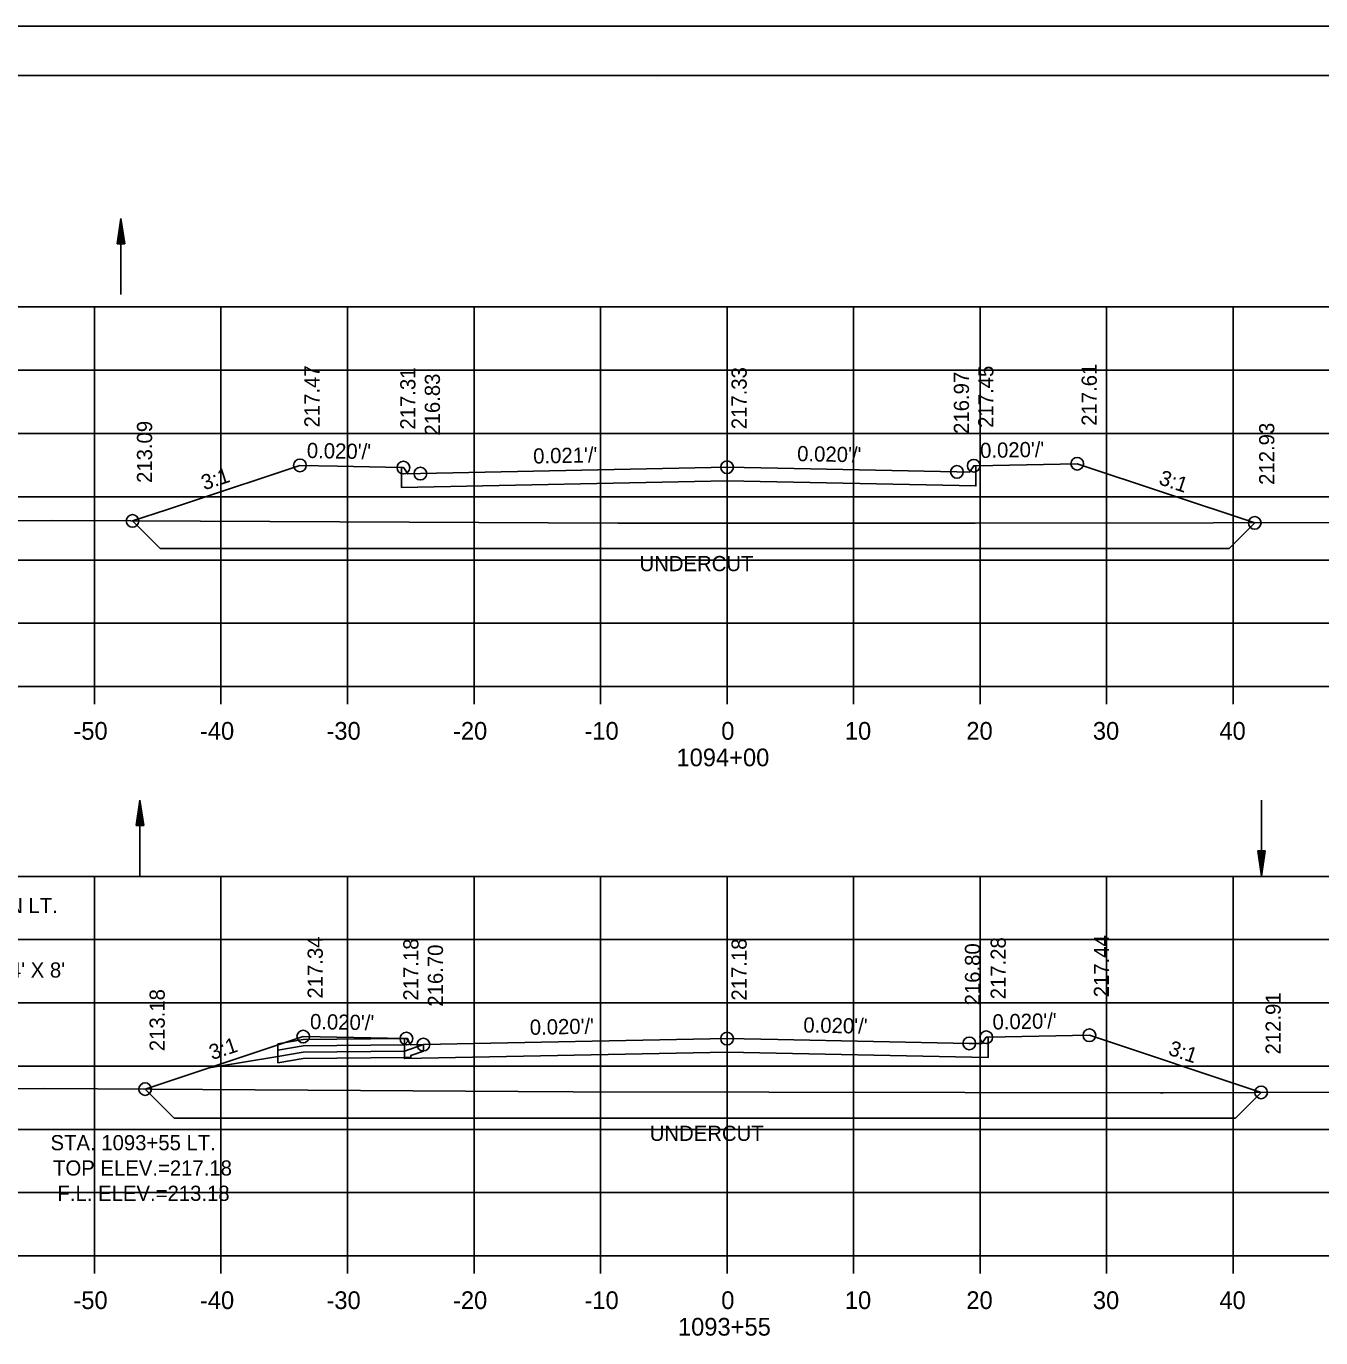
# Model space of a CAD drawing. Extents: x 1386544 to 1388153, y 379785 to 390999.
# Drawn here: x 1387304.3 to 1387406.6, y 390681.9 to 390785.6 of the extents above; entities that cross this region are included whole.
import ezdxf

# ---------------------------------------------------------------- set-up
doc = ezdxf.new("R2010")
doc.units = 0
for name, color, linetype in [('R_Alt Surface', 7, 'Continuous'), ('R_Axis', 7, 'Continuous'), ('R_Axis Annot', 7, 'Continuous'), ('R_Border', 7, 'Continuous'), ('R_Dimension', 7, 'Continuous'), ('R_Exist Surface', 7, 'Continuous'), ('R_Fin Surface', 7, 'Continuous'), ('R_Grid', 7, 'Continuous'), ('R_No Plot', 7, 'Continuous'), ('R_Water', 7, 'Continuous'), ('R_Water Annot', 7, 'Continuous'), ('R_Xsect Elev', 7, 'Continuous'), ('R_Xsect Slope', 7, 'Continuous')]:
    doc.layers.add(name, color=color, linetype=linetype)

msp = doc.modelspace()

# ---------------------------------------------------------------- linework, layer by layer
at = {"layer": 'R_Alt Surface'}
for points in [[(1387333.94, 390750.72), (1387333.94, 390749.15), (1387359.68, 390749.66), (1387379.35, 390749.27), (1387379.35, 390750.86)], [(1387334.18, 390705.59), (1387334.18, 390704), (1387359.68, 390704.51), (1387380.32, 390704.1), (1387380.32, 390705.69)]]:
    msp.add_lwpolyline(points, dxfattribs=at)
at = {"layer": 'R_Axis'}
for p, q in [((1387209.68, 390733.41), (1387509.68, 390733.41)), ((1387309.68, 390732.01), (1387309.68, 390733.41)), ((1387319.68, 390732.01), (1387319.68, 390733.41)), ((1387329.68, 390732.01), (1387329.68, 390733.41)), ((1387339.68, 390732.01), (1387339.68, 390733.41)), ((1387349.68, 390732.01), (1387349.68, 390733.41)), ((1387359.68, 390732.01), (1387359.68, 390733.41)), ((1387369.68, 390732.01), (1387369.68, 390733.41)), ((1387379.68, 390732.01), (1387379.68, 390733.41)), ((1387389.68, 390732.01), (1387389.68, 390733.41)), ((1387399.68, 390732.01), (1387399.68, 390733.41)), ((1387209.68, 390688.41), (1387509.68, 390688.41)), ((1387309.68, 390687.01), (1387309.68, 390688.41)), ((1387319.68, 390687.01), (1387319.68, 390688.41)), ((1387329.68, 390687.01), (1387329.68, 390688.41)), ((1387339.68, 390687.01), (1387339.68, 390688.41)), ((1387349.68, 390687.01), (1387349.68, 390688.41)), ((1387359.68, 390687.01), (1387359.68, 390688.41)), ((1387369.68, 390687.01), (1387369.68, 390688.41)), ((1387379.68, 390687.01), (1387379.68, 390688.41)), ((1387389.68, 390687.01), (1387389.68, 390688.41)), ((1387399.68, 390687.01), (1387399.68, 390688.41))]:
    msp.add_line(p, q, dxfattribs=at)
at = {"layer": 'R_Border'}
for p, q in [((1387201.68, 390781.71), (1387517.86, 390781.71)), ((1387354.2, 390781.45), (1387354.2, 390781.45)), ((1387354.2, 390781.45), (1387354.2, 390781.45))]:
    msp.add_line(p, q, dxfattribs=at)
at = {"layer": 'R_Dimension'}
for p, q in [((1387312.69, 390746.5), (1387314.87, 390744.33)), ((1387401.38, 390746.35), (1387399.36, 390744.33)), ((1387399.36, 390744.33), (1387314.87, 390744.33)), ((1387313.69, 390701.59), (1387315.98, 390699.3)), ((1387401.89, 390701.33), (1387399.86, 390699.3)), ((1387399.86, 390699.3), (1387315.98, 390699.3))]:
    msp.add_line(p, q, dxfattribs=at)
at = {"layer": 'R_Exist Surface'}
for points in [[(1387209.68, 390746.66), (1387219.13, 390746.62), (1387254.79, 390746.47), (1387254.84, 390746.47), (1387254.9, 390746.47), (1387306.36, 390746.53), (1387312.57, 390746.5), (1387351.05, 390746.33), (1387379.3, 390746.33), (1387398.1, 390746.34), (1387420.23, 390746.37), (1387445.11, 390746.37), (1387461.35, 390746.29), (1387492.49, 390746.24), (1387502.85, 390746.24), (1387509.68, 390746.25)], [(1387209.68, 390701.69), (1387214.83, 390701.64), (1387225.87, 390701.6), (1387253.17, 390701.49), (1387291.86, 390701.61), (1387305.75, 390701.64), (1387343.16, 390701.4), (1387347.51, 390701.38), (1387393.94, 390701.3), (1387394.14, 390701.3), (1387437.33, 390701.47), (1387438.85, 390701.47), (1387486.18, 390701.08), (1387489.34, 390701.06), (1387492.61, 390701.07), (1387509.68, 390701.1)]]:
    msp.add_lwpolyline(points, dxfattribs=at)
at = {"layer": 'R_Fin Surface'}
for points in [[(1387312.7, 390746.5), (1387315.45, 390747.41), (1387320.2, 390748.99), (1387322.9, 390749.89), (1387325.92, 390750.89), (1387328.89, 390750.83), (1387333.94, 390750.72), (1387333.95, 390750.72), (1387334.1, 390750.72), (1387334.13, 390750.69), (1387334.44, 390750.22), (1387335.44, 390750.24), (1387359.68, 390750.75), (1387363.68, 390750.67), (1387377.85, 390750.38), (1387378.85, 390750.36), (1387379.18, 390750.86), (1387379.35, 390750.86), (1387387.35, 390751.02), (1387401.38, 390746.35)], [(1387313.69, 390701.59), (1387326.18, 390705.75), (1387334.18, 390705.59), (1387334.34, 390705.59), (1387334.68, 390705.09), (1387335.68, 390705.11), (1387359.68, 390705.59), (1387363.68, 390705.51), (1387378.82, 390705.21), (1387379.82, 390705.19), (1387380.16, 390705.69), (1387380.32, 390705.69), (1387388.32, 390705.85), (1387401.89, 390701.33)]]:
    msp.add_lwpolyline(points, dxfattribs=at)
at = {"layer": 'R_Grid'}
for p, q in [((1387209.68, 390763.41), (1387509.68, 390763.41)), ((1387309.68, 390733.41), (1387309.68, 390763.41)), ((1387319.68, 390733.41), (1387319.68, 390763.41)), ((1387329.68, 390733.41), (1387329.68, 390763.41)), ((1387339.68, 390733.41), (1387339.68, 390763.41)), ((1387349.68, 390733.41), (1387349.68, 390763.41)), ((1387359.68, 390733.41), (1387359.68, 390763.41)), ((1387369.68, 390733.41), (1387369.68, 390763.41)), ((1387379.68, 390733.41), (1387379.68, 390763.41)), ((1387389.68, 390733.41), (1387389.68, 390763.41)), ((1387399.68, 390733.41), (1387399.68, 390763.41)), ((1387209.68, 390758.41), (1387509.68, 390758.41)), ((1387209.68, 390753.41), (1387509.68, 390753.41)), ((1387209.68, 390748.41), (1387509.68, 390748.41)), ((1387209.68, 390743.41), (1387509.68, 390743.41)), ((1387209.68, 390738.41), (1387509.68, 390738.41)), ((1387209.68, 390733.41), (1387509.68, 390733.41)), ((1387209.68, 390718.41), (1387509.68, 390718.41)), ((1387309.68, 390688.41), (1387309.68, 390718.41)), ((1387319.68, 390688.41), (1387319.68, 390718.41)), ((1387329.68, 390688.41), (1387329.68, 390718.41)), ((1387339.68, 390688.41), (1387339.68, 390718.41)), ((1387349.68, 390688.41), (1387349.68, 390718.41)), ((1387359.68, 390688.41), (1387359.68, 390718.41)), ((1387369.68, 390688.41), (1387369.68, 390718.41)), ((1387379.68, 390688.41), (1387379.68, 390718.41)), ((1387389.68, 390688.41), (1387389.68, 390718.41)), ((1387399.68, 390688.41), (1387399.68, 390718.41)), ((1387209.68, 390713.41), (1387509.68, 390713.41)), ((1387209.68, 390708.41), (1387509.68, 390708.41)), ((1387209.68, 390703.41), (1387509.68, 390703.41)), ((1387209.68, 390698.41), (1387509.68, 390698.41)), ((1387209.68, 390693.41), (1387509.68, 390693.41)), ((1387209.68, 390688.41), (1387509.68, 390688.41))]:
    msp.add_line(p, q, dxfattribs=at)
at = {"layer": 'R_No Plot'}
msp.add_line((1387189.28, 390785.6), (1387522.61, 390785.6), dxfattribs=at)
for points in [[(1387189.27, 390785.6), (1387522.61, 390785.6), (1387522.61, 390572.26), (1387189.27, 390572.26)], [(1387435.6, 390781.71), (1387455.22, 390781.71), (1387455.22, 390771.83), (1387471.33, 390771.83), (1387494.53, 390771.83), (1387494.53, 390747.49), (1387517.86, 390747.49), (1387517.86, 390576.25), (1387201.68, 390576.25), (1387201.68, 390781.71)]]:
    msp.add_lwpolyline(points, close=True, dxfattribs=at)
for centre in [(1387325.92, 390750.89), (1387334.1, 390750.72), (1387359.68, 390750.75), (1387379.18, 390750.86), (1387387.35, 390751.02), (1387335.44, 390750.24), (1387377.85, 390750.38), (1387312.69, 390746.5), (1387401.38, 390746.35), (1387326.18, 390705.75), (1387334.34, 390705.59), (1387335.68, 390705.11), (1387359.68, 390705.59), (1387378.82, 390705.21), (1387380.16, 390705.69), (1387388.32, 390705.85), (1387313.69, 390701.59), (1387401.89, 390701.33)]:
    msp.add_circle(centre, 0.5, dxfattribs=at)
at = {"layer": 'R_Water'}
for p, q in [((1387311.48, 390768.41), (1387311.78, 390770.41)), ((1387311.48, 390768.41), (1387311.78, 390770.41)), ((1387311.53, 390768.41), (1387311.78, 390770.08)), ((1387311.53, 390768.41), (1387311.78, 390770.08)), ((1387311.78, 390764.41), (1387311.78, 390770.41)), ((1387312.08, 390768.41), (1387311.78, 390770.41)), ((1387312.08, 390768.41), (1387311.78, 390770.41)), ((1387312.03, 390768.41), (1387311.78, 390770.08)), ((1387312.03, 390768.41), (1387311.78, 390770.08)), ((1387311.58, 390768.41), (1387311.78, 390769.73)), ((1387311.58, 390768.41), (1387311.78, 390769.73)), ((1387311.63, 390768.41), (1387311.78, 390769.4)), ((1387311.63, 390768.41), (1387311.78, 390769.4)), ((1387311.68, 390768.41), (1387311.78, 390769.06)), ((1387311.68, 390768.41), (1387311.78, 390769.06)), ((1387311.98, 390768.41), (1387311.78, 390769.73)), ((1387311.98, 390768.41), (1387311.78, 390769.73)), ((1387311.93, 390768.41), (1387311.78, 390769.4)), ((1387311.93, 390768.41), (1387311.78, 390769.4)), ((1387311.88, 390768.41), (1387311.78, 390769.06)), ((1387311.88, 390768.41), (1387311.78, 390769.06)), ((1387311.48, 390768.41), (1387312.08, 390768.41)), ((1387311.48, 390768.41), (1387312.08, 390768.41)), ((1387311.73, 390768.41), (1387311.78, 390768.73)), ((1387311.73, 390768.41), (1387311.78, 390768.73)), ((1387311.83, 390768.41), (1387311.78, 390768.73)), ((1387311.83, 390768.41), (1387311.78, 390768.73)), ((1387312.98, 390722.42), (1387313.28, 390724.42)), ((1387312.98, 390722.42), (1387313.28, 390724.42)), ((1387313.28, 390718.42), (1387313.28, 390724.42)), ((1387313.58, 390722.42), (1387313.28, 390724.42)), ((1387313.58, 390722.42), (1387313.28, 390724.42)), ((1387401.92, 390724.42), (1387401.92, 390718.42)), ((1387313.03, 390722.42), (1387313.28, 390724.08)), ((1387313.03, 390722.42), (1387313.28, 390724.08)), ((1387313.08, 390722.42), (1387313.28, 390723.74)), ((1387313.08, 390722.42), (1387313.28, 390723.74)), ((1387313.13, 390722.42), (1387313.28, 390723.4)), ((1387313.13, 390722.42), (1387313.28, 390723.4)), ((1387313.53, 390722.42), (1387313.28, 390724.08)), ((1387313.53, 390722.42), (1387313.28, 390724.08)), ((1387313.48, 390722.42), (1387313.28, 390723.74)), ((1387313.48, 390722.42), (1387313.28, 390723.74)), ((1387313.43, 390722.42), (1387313.28, 390723.4)), ((1387313.43, 390722.42), (1387313.28, 390723.4)), ((1387312.98, 390722.42), (1387313.58, 390722.42)), ((1387312.98, 390722.42), (1387313.58, 390722.42)), ((1387313.19, 390722.42), (1387313.28, 390723.07)), ((1387313.19, 390722.42), (1387313.28, 390723.07)), ((1387313.24, 390722.42), (1387313.28, 390722.73)), ((1387313.24, 390722.42), (1387313.28, 390722.73)), ((1387313.38, 390722.42), (1387313.28, 390723.07)), ((1387313.38, 390722.42), (1387313.28, 390723.07)), ((1387313.33, 390722.42), (1387313.28, 390722.73)), ((1387313.33, 390722.42), (1387313.28, 390722.73)), ((1387401.62, 390720.42), (1387401.92, 390718.42)), ((1387402.22, 390720.42), (1387401.62, 390720.42)), ((1387401.62, 390720.42), (1387401.92, 390718.42)), ((1387402.22, 390720.42), (1387401.62, 390720.42)), ((1387401.67, 390720.42), (1387401.92, 390718.75)), ((1387401.67, 390720.42), (1387401.92, 390718.75)), ((1387401.72, 390720.42), (1387401.92, 390719.09)), ((1387401.72, 390720.42), (1387401.92, 390719.09)), ((1387401.77, 390720.42), (1387401.92, 390719.43)), ((1387401.77, 390720.42), (1387401.92, 390719.43)), ((1387401.82, 390720.42), (1387401.92, 390719.77)), ((1387401.82, 390720.42), (1387401.92, 390719.77)), ((1387401.87, 390720.42), (1387401.92, 390720.1)), ((1387401.87, 390720.42), (1387401.92, 390720.1)), ((1387402.22, 390720.42), (1387401.92, 390718.42)), ((1387402.01, 390720.42), (1387401.92, 390719.77)), ((1387402.12, 390720.42), (1387401.92, 390719.09)), ((1387402.17, 390720.42), (1387401.92, 390718.75)), ((1387402.07, 390720.42), (1387401.92, 390719.43)), ((1387401.96, 390720.42), (1387401.92, 390720.1)), ((1387402.22, 390720.42), (1387401.92, 390718.42)), ((1387402.01, 390720.42), (1387401.92, 390719.77)), ((1387402.12, 390720.42), (1387401.92, 390719.09)), ((1387402.17, 390720.42), (1387401.92, 390718.75)), ((1387402.07, 390720.42), (1387401.92, 390719.43)), ((1387401.96, 390720.42), (1387401.92, 390720.1)), ((1387334.18, 390705.59), (1387326.18, 390705.51)), ((1387326.18, 390705.51), (1387324.18, 390705.18)), ((1387324.18, 390703.68), (1387324.18, 390705.18)), ((1387326.18, 390705.01), (1387324.18, 390704.68)), ((1387326.18, 390704.51), (1387324.18, 390704.18)), ((1387334.18, 390705.09), (1387326.18, 390705.01)), ((1387334.18, 390704.59), (1387326.18, 390704.51)), ((1387324.18, 390704.18), (1387318.74, 390703.28)), ((1387326.18, 390704.02), (1387324.18, 390703.68)), ((1387334.18, 390704.09), (1387326.18, 390704.02))]:
    msp.add_line(p, q, dxfattribs=at)
for points in [[(1387334.18, 390705.59), (1387334.43, 390705.59), (1387334.51, 390705.43), (1387334.18, 390705.09)], [(1387334.18, 390704.59), (1387335.68, 390705.11), (1387335.68, 390704.58), (1387334.68, 390704.24), (1387334.68, 390704.09), (1387334.18, 390704.09)]]:
    msp.add_lwpolyline(points, dxfattribs=at)

# ---------------------------------------------------------------- texts
at = {"layer": 'R_Axis Annot'}
for s, p in [('-50', (1387308.02, 390729.21)), ('-40', (1387318.02, 390729.21)), ('-30', (1387328.02, 390729.21)), ('-20', (1387338.02, 390729.21)), ('-10', (1387348.41, 390729.21)), ('0', (1387359.22, 390729.21)), ('10', (1387368.99, 390729.21)), ('20', (1387378.59, 390729.21)), ('30', (1387388.59, 390729.21)), ('40', (1387398.59, 390729.21)), ('1094+00', (1387355.68, 390727.11)), ('-50', (1387308.02, 390684.21)), ('-40', (1387318.02, 390684.21)), ('-30', (1387328.02, 390684.21)), ('-20', (1387338.02, 390684.21)), ('-10', (1387348.41, 390684.21)), ('0', (1387359.22, 390684.21)), ('10', (1387368.99, 390684.21)), ('20', (1387378.59, 390684.21)), ('30', (1387388.59, 390684.21)), ('40', (1387398.59, 390684.21)), ('1093+55', (1387355.8, 390682.11))]:
    msp.add_text(s, height=1.4, dxfattribs=at).set_placement(p)
at = {"layer": 'R_Dimension'}
for p in [(1387352.76, 390742.53), (1387353.57, 390697.5)]:
    msp.add_text('UNDERCUT', height=1.2, dxfattribs=at).set_placement(p)
at = {"layer": 'R_Water Annot'}
for s, p in [('DROP INLET TYPE SPECIAL ON LT.', (1387279.68, 390715.51)), ("TYPE SPECIAL DROP INLET = 4' X 8'", (1387279.68, 390710.41)), ('STA. 1093+55 LT.', (1387306.21, 390696.76)), ('TOP ELEV.=217.18', (1387306.41, 390694.76)), ('F.L. ELEV.=213.18', (1387306.76, 390692.76))]:
    msp.add_text(s, height=1.2, dxfattribs=at).set_placement(p)
at = {"layer": 'R_Xsect Elev'}
for s, p in [('217.47', (1387327.47, 390753.89)), ('217.31', (1387335.05, 390753.72)), ('217.33', (1387361.23, 390753.75)), ('217.45', (1387380.73, 390753.86)), ('217.61', (1387388.9, 390754.02)), ('216.83', (1387336.99, 390753.24)), ('216.97', (1387378.8, 390753.38)), ('213.09', (1387314.24, 390749.5)), ('212.93', (1387402.93, 390749.35)), ('217.34', (1387327.73, 390708.75)), ('217.18', (1387335.29, 390708.59)), ('216.70', (1387337.23, 390708.11)), ('217.18', (1387361.23, 390708.59)), ('216.80', (1387379.68, 390708.21)), ('217.28', (1387381.71, 390708.69)), ('217.44', (1387389.87, 390708.85)), ('213.18', (1387315.24, 390704.59)), ('212.91', (1387403.44, 390704.33))]:
    msp.add_text(s, height=1.2, rotation=90, dxfattribs=at).set_placement(p)
at = {"layer": 'R_Xsect Slope'}
for s, rotation, p in [("0.020'/'", 358.8564, (1387326.46, 390751.48)), ("0.021'/'", 1.1886, (1387344.37, 390751.03)), ("0.020'/'", 358.8542, (1387365.21, 390751.23)), ("0.020'/'", 1.1224, (1387379.69, 390751.47)), ('3:1', 18.347, (1387318.36, 390748.91)), ('3:1', 341.5651, (1387393.73, 390749.42)), ("0.020'/'", 1.1224, (1387380.67, 390706.3)), ("0.020'/'", 358.8776, (1387326.71, 390706.34)), ("0.020'/'", 1.1458, (1387344.1, 390705.88)), ("0.020'/'", 358.8542, (1387365.7, 390706.07)), ('3:1', 18.4349, (1387318.98, 390703.88)), ('3:1', 341.5651, (1387394.48, 390704.33))]:
    msp.add_text(s, height=1.2, rotation=rotation, dxfattribs=at).set_placement(p)

doc.saveas('drawing.dxf')
